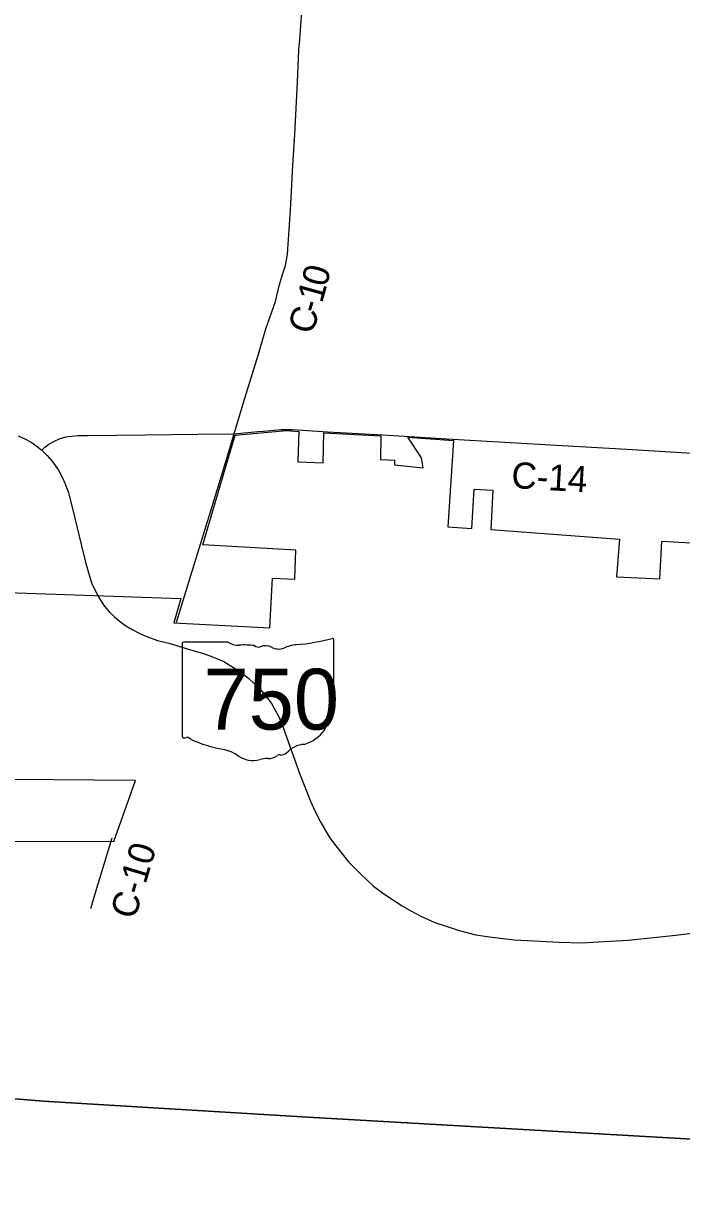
# Model space of a CAD drawing. Extents: x 1674899 to 2057726, y 653888 to 988278.
# Drawn here: x 1827723 to 1835263, y 777333 to 790798 of the extents above; entities that cross this region are included whole.
import ezdxf

# ---------------------------------------------------------------- set-up
doc = ezdxf.new("R2010")
doc.units = 0
for name, color, linetype in [('GM_X_Adjacent_County', 7, 'Continuous'), ('GM_X_Corporation', 7, 'Continuous'), ('GM_X_County', 7, 'Continuous'), ('GM_X_County_Road', 7, 'Continuous'), ('GM_X_County_Road_Text', 7, 'Continuous'), ('GM_X_State_Location', 7, 'Continuous'), ('GM_X_State_Route', 7, 'Continuous'), ('GM_X_State_Shield', 7, 'Continuous'), ('GM_X_Township', 7, 'Continuous')]:
    doc.layers.add(name, color=color, linetype=linetype)

msp = doc.modelspace()

# ---------------------------------------------------------------- linework, layer by layer
at = {"layer": 'GM_X_Adjacent_County'}
msp.add_lwpolyline([(1827440, 778500), (1827947, 778461), (1830981, 778275), (1835717, 778005), (1835956, 777979), (1836651, 777955), (1836973, 777937), (1837011, 777935), (1837085, 777931), (1840257, 777736), (1840611, 777712), (1840924, 777694), (1842358, 777614), (1843361, 777564), (1845449, 777453), (1847560, 777333)], dxfattribs=at)
at = {"layer": 'GM_X_Corporation'}
for points in [[(1827094, 784298), (1829525, 784216), (1829446, 783938), (1830547, 783879), (1830576, 784449), (1830831, 784435), (1830843, 784770), (1829780, 784830), (1830014, 785633), (1830149, 786086), (1830738, 786138), (1830880, 786128), (1830868, 785781), (1831158, 785769), (1831166, 786112), (1831819, 786077), (1831815, 785806), (1831974, 785799), (1831974, 785747), (1832303, 785711), (1832283, 785826), (1832129, 786061), (1832652, 786025), (1832587, 785037), (1832862, 785017), (1832886, 785468), (1833103, 785455), (1833079, 785005), (1834553, 784895), (1834518, 784462), (1835014, 784440), (1835039, 784870), (1835370, 784853)], [(1827151, 781435), (1828757, 781433), (1829006, 782129), (1827128, 782148)]]:
    msp.add_lwpolyline(points, dxfattribs=at)
at = {"layer": 'GM_X_County'}
msp.add_lwpolyline([(1847560, 777333), (1845449, 777453), (1843361, 777564), (1842358, 777614), (1840924, 777694), (1840611, 777712), (1840257, 777736), (1837085, 777931), (1837011, 777935), (1836973, 777937), (1836651, 777955), (1835956, 777979), (1835717, 778005), (1830981, 778275), (1827947, 778461), (1827440, 778500)], dxfattribs=at)
at = {"layer": 'GM_X_County_Road'}
for points in [[(1830137, 786102), (1830243, 786458), (1830418, 787013), (1830501, 787304), (1830611, 787617), (1830657, 787812), (1830695, 787936), (1830724, 788026), (1830738, 788091), (1830747, 788159), (1830783, 788662), (1830811, 789171), (1830832, 789527), (1830864, 790126), (1830879, 790499), (1830888, 790614), (1830935, 791259)], [(1827933, 785912), (1827967, 785947), (1828014, 785981), (1828077, 786017), (1828143, 786045), (1828212, 786066), (1828234, 786070), (1828276, 786074), (1828349, 786080), (1828458, 786082), (1829120, 786088), (1829721, 786095), (1830137, 786102)], [(1829476, 783942), (1829480, 783955), (1829642, 784477), (1829865, 785207), (1829995, 785632), (1830137, 786102)], [(1830137, 786102), (1830408, 786127), (1830473, 786131), (1830595, 786143), (1830674, 786150), (1830727, 786150), (1830805, 786149), (1831205, 786125), (1831840, 786089), (1832575, 786043), (1833895, 785967), (1834638, 785924), (1835200, 785890), (1836012, 785840), (1836343, 785821), (1836473, 785802), (1836589, 785781), (1836648, 785764), (1836710, 785745), (1836767, 785724)], [(1828494, 780666), (1828554, 780858), (1828738, 781474)]]:
    msp.add_lwpolyline(points, dxfattribs=at)
at = {"layer": 'GM_X_State_Route'}
for points in [[(1827661, 786077), (1827737, 786044), (1827810, 786003), (1827879, 785955), (1827933, 785912), (1827993, 785854), (1828049, 785790), (1828123, 785685), (1828168, 785604), (1828202, 785526), (1828238, 785425), (1828282, 785261), (1828387, 784818), (1828437, 784614), (1828504, 784396), (1828565, 784270)], [(1828565, 784270), (1828569, 784262), (1828604, 784194), (1828648, 784129), (1828708, 784059), (1828761, 784007), (1828819, 783958), (1828895, 783902), (1828967, 783858), (1829063, 783811), (1829136, 783778), (1829258, 783733), (1829403, 783698)], [(1829403, 783698), (1829636, 783627), (1829774, 783588), (1829890, 783548), (1830017, 783494), (1830110, 783438), (1830211, 783374), (1830305, 783298), (1830422, 783188), (1830516, 783076), (1830564, 783014), (1830648, 782859), (1830699, 782739), (1830797, 782459), (1830888, 782204), (1831011, 781894), (1831061, 781782), (1831130, 781649), (1831230, 781480), (1831303, 781382), (1831449, 781200), (1831590, 781057), (1831734, 780922), (1831852, 780832), (1832062, 780696), (1832163, 780638), (1832275, 780576), (1832437, 780506), (1832565, 780463), (1832716, 780413), (1832906, 780365), (1833062, 780340), (1833344, 780306), (1833500, 780298), (1833859, 780281), (1834130, 780274), (1834309, 780283), (1834652, 780302), (1835197, 780361), (1835722, 780425)]]:
    msp.add_lwpolyline(points, dxfattribs=at)
at = {"layer": 'GM_X_State_Shield'}
for p, q in [((1829541, 783696), (1829541, 782639)), ((1830068, 783714), (1829558, 783714)), ((1831281, 783187), (1831281, 783740)), ((1831281, 783188), (1831281, 783187))]:
    msp.add_line(p, q, dxfattribs=at)
for centre, major_axis, start_param, end_param in [((1829561, 783698), (20.2, 0), 1.712693, 3.28349), ((1830189, 783837), (196, 0), 4.042523, 4.731795), ((1830254, 783121), (702, 0), 1.404758, 1.657858), ((1830414, 783704), (56.4, 0), 3.836095, 5.185415), ((1830496, 783581), (117, 0), 0.950623, 2.079405), ((1830897, 783391), (371, 0), 1.699011, 2.107814), ((1830662, 785155), (1845, 0), 4.814394, 5.042369), ((1831262, 783742), (19.4, 0), 6.141152, 7.989035), ((1830648, 783749), (141, 0), 4.081561, 5.145723), ((1831277, 783147), (30, 0), 1.883978, 3.671073), ((1831086, 783077), (180, 0), 5.934695, 6.695948), ((1831261, 783185), (20.7, 0), 5.05454, 6.418171), ((1831351, 782956), (131, 0), 2.387724, 3.262537), ((1830765, 782886), (462, 0), 5.101752, 6.440018), ((1829561, 782637), (20.3, 0), 3.00124, 4.508301), ((1829564, 782745), (155, 0), 4.665946, 4.897461), ((1829596, 782578), (56, 0), 0.519207, 1.627899), ((1830303, 783528), (1333, 0), 4.195997, 4.488961), ((1829905, 782164), (417, 0), 0.823519, 1.323587), ((1830639, 782537), (149, 0), 4.937069, 5.64225), ((1830960, 782343), (253, 0), 1.647645, 2.488434), ((1830356, 782573), (265, 0), 4.026481, 4.996735), ((1830509, 782208), (217, 0), 1.495662, 1.94098), ((1830529, 782494), (141, 0), 4.691044, 5.507374), ((1830656, 782392), (39.7, 0), 1.147584, 2.315152)]:
    msp.add_ellipse(centre, major_axis=major_axis, ratio=0.8, start_param=start_param, end_param=end_param, dxfattribs=at)
at = {"layer": 'GM_X_Township'}
msp.add_lwpolyline([(1844278, 791160), (1843918, 786568), (1843850, 785510), (1843719, 783387), (1843694, 782979), (1843626, 781866), (1843430, 778709), (1843361, 777564), (1842358, 777614), (1840924, 777694), (1840611, 777712), (1840257, 777736), (1837085, 777931), (1837011, 777935), (1836973, 777937), (1836651, 777955), (1835956, 777979), (1835717, 778005), (1830981, 778275), (1827947, 778461), (1827440, 778500)], dxfattribs=at)

# ---------------------------------------------------------------- texts
at = {"layer": 'GM_X_County_Road_Text'}
for s, rotation, p in [('0', 75.5431, (1831195, 787772)), ('1', 74.3618, (1831144, 787588)), ('-', 73.7098, (1831108, 787466)), ('C', 72.5383, (1831032, 787225)), ('C-14', 356.5738, (1833308, 785481)), ('C-10', 73.2983, (1829000, 780529))]:
    msp.add_text(s, height=300, rotation=rotation, dxfattribs=at).set_placement(p)
at = {"layer": 'GM_X_State_Location'}
msp.add_text('750', height=1, rotation=0, dxfattribs=at).set_placement((1830039, 783025))
for s in ['s', 'r']:
    msp.add_text(s, height=1, dxfattribs=at).set_placement((1830392, 783097))
at = {"layer": 'GM_X_State_Shield'}
msp.add_text('750', height=696.1, dxfattribs=at).set_placement((1829786, 782714))

doc.saveas('drawing.dxf')
